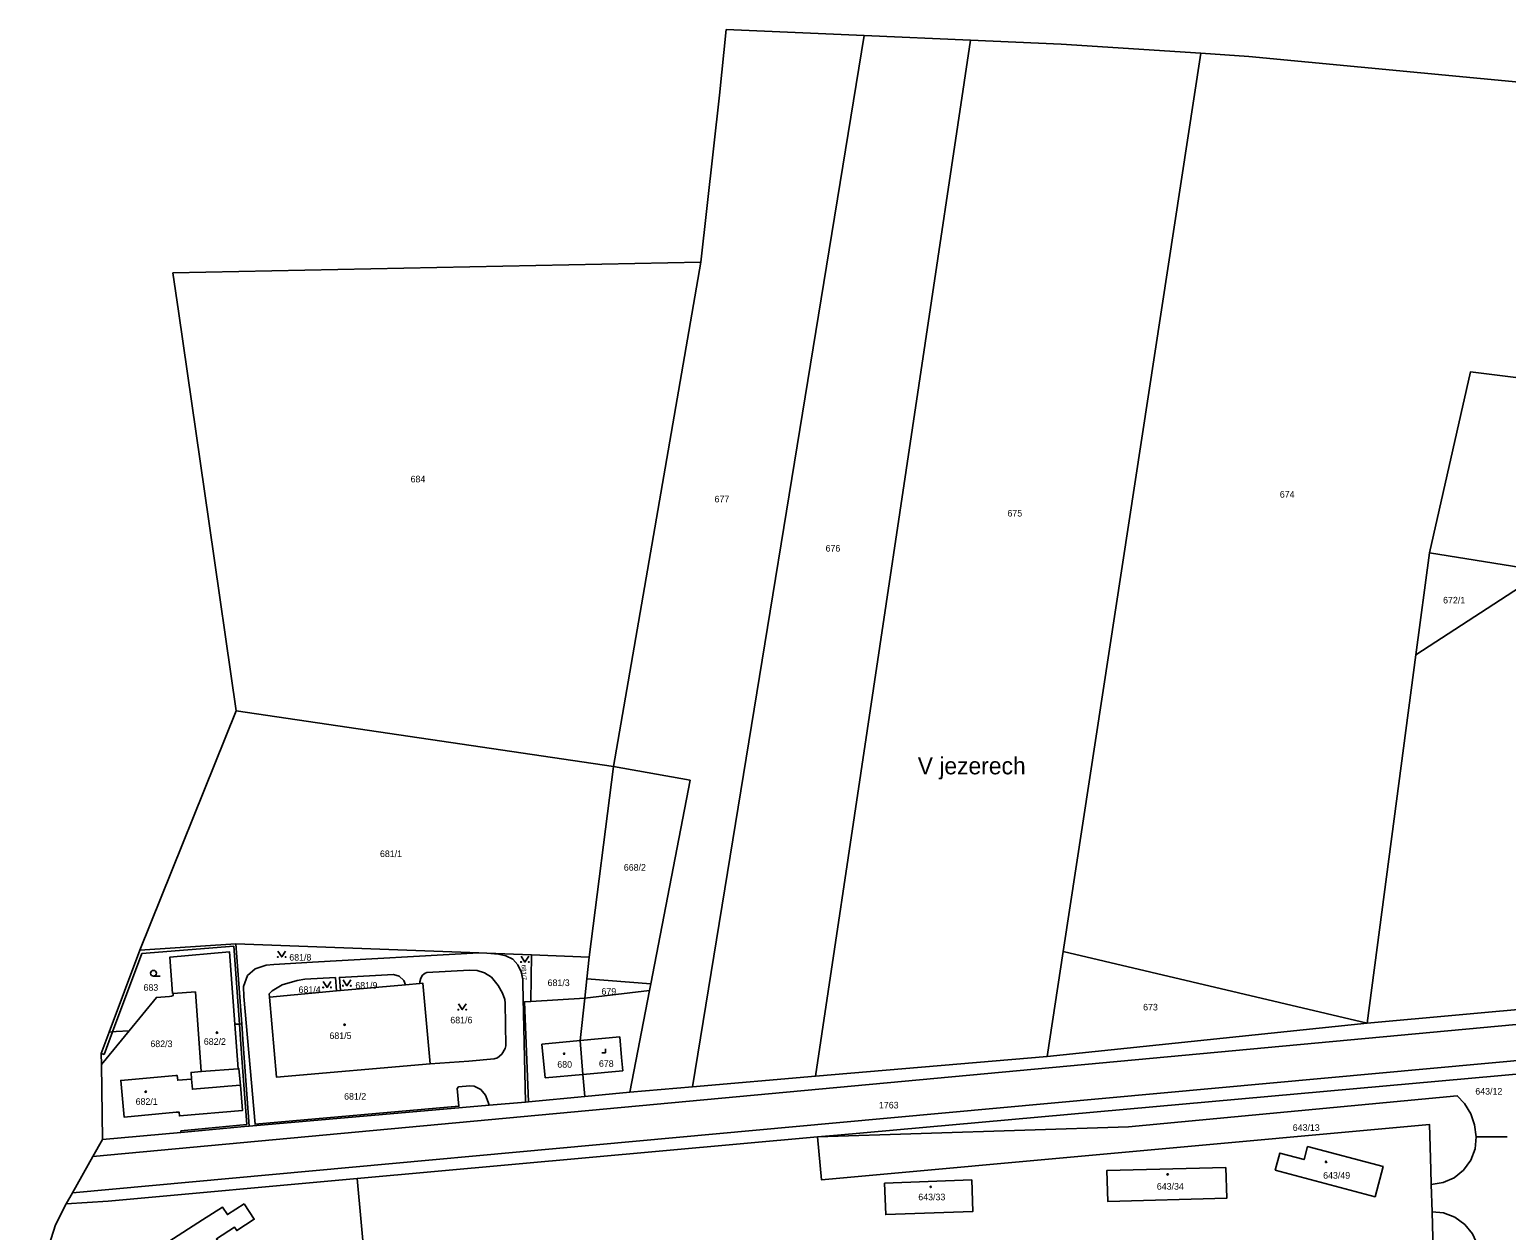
# Model space of a CAD drawing. Extents: x -724107 to -720612, y -1045267 to -1038441.
# Drawn here: x -724080.2 to -723699.8, y -1041549.5 to -1041240.4 of the extents above; entities that cross this region are included whole.
import ezdxf

# ---------------------------------------------------------------- set-up
doc = ezdxf.new("R2010")
doc.units = 0
for name, color, linetype in [('Hranice kat_území', 7, 'Continuous'), ('Hranice parcel', 7, 'Continuous'), ('Parcelní čísla', 7, 'Continuous'), ('Pop  PČ popisy', 7, 'Continuous'), ('Vnitřní kresba', 7, 'Continuous'), ('Značky budov', 7, 'Continuous'), ('Značky kultur', 7, 'Continuous')]:
    doc.layers.add(name, color=color, linetype=linetype)

msp = doc.modelspace()

# ---------------------------------------------------------------- linework, layer by layer
at = {"layer": 'Hranice kat_území'}
for p, q in [((-723865.18, -1041241.94), (-723837.81, -1041243.12)), ((-723907.32, -1041300.24), (-723902.49, -1041257.31)), ((-723907.32, -1041300.24), (-724043.3, -1041303.01)), ((-724041.87, -1041312.89), (-724043.3, -1041303.01)), ((-724051.81, -1041477.4), (-724026.99, -1041415.76)), ((-724059.67, -1041498.46), (-724051.81, -1041477.4))]:
    msp.add_line(p, q, dxfattribs=at)
for points in [[(-723902.49, -1041257.31), (-723900.74, -1041240.4), (-723865.18, -1041241.94)], [(-723837.81, -1041243.12), (-723814.44, -1041244.13), (-723778.49, -1041246.51)], [(-723778.49, -1041246.51), (-723766.14, -1041247.33), (-723662.12, -1041257.21)], [(-724026.99, -1041415.76), (-724033.96, -1041367.54), (-724041.87, -1041312.89)], [(-724061.43, -1041526.16), (-724061.68, -1041506.82), (-724061.72, -1041503.96), (-724059.67, -1041498.46)], [(-724070.78, -1041542.7), (-724069.16, -1041539.83), (-724063.89, -1041530.51), (-724061.43, -1041526.16)], [(-724070.78, -1041542.7), (-724073.5, -1041548.11), (-724079.15, -1041565.93), (-724079.39, -1041566.84)]]:
    msp.add_lwpolyline(points, dxfattribs=at)
at = {"layer": 'Hranice parcel'}
for p, q in [((-723865.18, -1041241.94), (-723909.39, -1041512.6)), ((-723837.81, -1041243.12), (-723877.71, -1041509.87)), ((-723778.49, -1041246.51), (-723813.95, -1041477.76)), ((-723929.75, -1041430.09), (-723907.32, -1041300.24)), ((-723719.59, -1041375.11), (-723723.07, -1041401.33)), ((-723719.59, -1041375.11), (-723690.01, -1041379.82)), ((-723723.07, -1041401.33), (-723690.01, -1041379.82)), ((-723735.68, -1041496.18), (-723723.07, -1041401.33)), ((-723929.75, -1041430.09), (-724026.99, -1041415.76)), ((-723929.75, -1041430.09), (-723936.04, -1041479.19)), ((-724051.81, -1041477.4), (-724027.05, -1041475.73)), ((-724027.05, -1041475.73), (-723964.43, -1041478.11)), ((-724025.55, -1041496.37), (-724027.05, -1041475.73)), ((-723964.43, -1041478.11), (-723962.38, -1041478.19)), ((-723962.38, -1041478.19), (-723950.86, -1041478.63)), ((-723950.86, -1041478.63), (-723951.07, -1041490.62)), ((-723950.86, -1041478.63), (-723936.04, -1041479.19)), ((-723936.04, -1041479.19), (-723936.64, -1041484.76)), ((-723813.95, -1041477.76), (-723818.09, -1041504.74)), ((-723735.68, -1041496.18), (-723813.95, -1041477.76)), ((-723936.64, -1041484.76), (-723937.19, -1041489.78)), ((-723936.64, -1041484.76), (-723920.15, -1041486.07)), ((-724018.38, -1041489.45), (-724001.12, -1041487.89)), ((-724001.12, -1041487.89), (-724000.1, -1041487.8)), ((-723983.36, -1041486.29), (-724000.1, -1041487.8)), ((-723983.36, -1041486.29), (-723979.68, -1041485.96)), ((-723920.48, -1041487.77), (-723937.19, -1041489.78)), ((-723925.53, -1041513.99), (-723920.48, -1041487.77)), ((-723920.48, -1041487.77), (-723920.15, -1041486.07)), ((-723937.19, -1041489.78), (-723951.07, -1041490.62)), ((-723818.09, -1041504.74), (-723735.68, -1041496.18)), ((-723877.71, -1041509.87), (-723818.09, -1041504.74)), ((-723909.39, -1041512.6), (-723877.71, -1041509.87)), ((-723951.69, -1041516.44), (-723937.12, -1041515.07)), ((-723937.12, -1041515.07), (-723925.53, -1041513.99)), ((-723925.53, -1041513.99), (-723909.39, -1041512.6)), ((-723961.82, -1041517.32), (-724023.64, -1041522.7)), ((-723952.47, -1041516.51), (-723961.82, -1041517.32)), ((-723951.69, -1041516.44), (-723952.47, -1041516.51)), ((-723877.24, -1041525.44), (-723995.79, -1041536.21)), ((-723699.55, -1041525.42), (-723707.55, -1041525.44)), ((-723718.94, -1041544.74), (-723719.13, -1041537.73)), ((-723715.81, -1041655.79), (-723718.94, -1041544.74))]:
    msp.add_line(p, q, dxfattribs=at)
for points in [[(-723664.31, -1041296.5), (-723667.71, -1041333.69), (-723709.01, -1041328.48), (-723719.59, -1041375.11)], [(-723920.15, -1041486.07), (-723910.06, -1041433.67), (-723929.75, -1041430.09)], [(-723231.37, -1041449.81), (-723266.2, -1041452.99), (-723269.24, -1041453.27), (-723476.99, -1041472.53), (-723481.56, -1041473.15), (-723735.68, -1041496.18)], [(-724043.18, -1041488.52), (-724043.35, -1041488.53), (-724044.02, -1041479.19), (-724028.7, -1041477.81), (-724027.3, -1041496.48)], [(-723964.43, -1041478.11), (-724007.33, -1041480.5), (-724017.31, -1041481.05), (-724019.28, -1041481.27), (-724022.1, -1041482.2), (-724024.05, -1041483.93), (-724025.06, -1041486.76), (-724024.98, -1041489.28), (-724022.1, -1041522.21), (-723969.59, -1041517.57), (-723970.07, -1041512.99), (-723969.73, -1041512.59), (-723966.75, -1041512.34), (-723965.64, -1041512.44), (-723963.98, -1041513.23), (-723962.79, -1041514.72), (-723962.02, -1041516.52), (-723961.82, -1041517.32)], [(-723952.47, -1041516.51), (-723953.13, -1041485.95), (-723953.15, -1041484.93), (-723953.57, -1041483), (-723954.38, -1041481.17), (-723955.7, -1041479.75), (-723957.49, -1041478.89), (-723959.43, -1041478.46), (-723962.38, -1041478.19)], [(-724018.38, -1041489.45), (-724018.44, -1041488.64), (-724017.66, -1041487.84), (-724015.11, -1041486.33), (-724011.3, -1041485.18), (-724009.31, -1041484.88), (-724001.42, -1041484.46), (-724001.12, -1041487.89)], [(-724000.1, -1041487.8), (-724000.4, -1041484.41), (-723986.41, -1041483.66), (-723985.01, -1041484.06), (-723983.76, -1041485.19), (-723983.36, -1041486.29)], [(-723979.68, -1041485.96), (-723979.66, -1041485.52), (-723979.4, -1041484.57), (-723978.95, -1041483.87), (-723978.31, -1041483.34), (-723977.86, -1041483.15), (-723966.91, -1041482.58), (-723964.88, -1041482.67), (-723963, -1041483.19), (-723961.23, -1041484.35), (-723959.46, -1041486.48), (-723958.4, -1041488.42), (-723957.8, -1041490.07), (-723957.72, -1041491.05), (-723957.49, -1041502.03), (-723957.65, -1041502.69), (-723958.5, -1041504.13), (-723959.65, -1041505.1), (-723960.51, -1041505.38), (-723967.05, -1041506.01), (-723976.98, -1041506.65)], [(-724059.67, -1041498.46), (-724058.79, -1041498.41), (-724057.91, -1041498.35), (-724054.56, -1041498.15), (-724047.5, -1041489.55), (-724044.13, -1041489.31), (-724043.6, -1041489.26), (-724043.24, -1041489.07), (-724043.16, -1041488.73), (-724043.18, -1041488.52)], [(-724043.18, -1041488.52), (-724037.47, -1041488.12), (-724035.96, -1041508.67), (-724038.59, -1041508.88), (-724038.45, -1041510.61)], [(-723976.98, -1041506.65), (-723978.86, -1041485.89), (-723979.68, -1041485.96)], [(-723976.98, -1041506.65), (-724016.57, -1041510.12), (-724018.38, -1041489.45)], [(-723951.07, -1041490.62), (-723952.71, -1041490.72), (-723951.69, -1041516.44)], [(-723937.19, -1041489.78), (-723938.37, -1041500.68), (-723937.64, -1041509.39), (-723937.12, -1041515.07)], [(-723486.96, -1041490.42), (-723872.12, -1041524.98), (-723877.24, -1041525.44)], [(-724027.3, -1041496.48), (-724026.15, -1041496.41), (-724025.55, -1041496.37)], [(-724025.9, -1041512.11), (-724026.27, -1041507.9), (-724026.45, -1041507.91), (-724027.3, -1041496.48)], [(-724023.64, -1041522.7), (-724024.84, -1041506.24), (-724025.17, -1041501.59), (-724025.55, -1041496.37)], [(-724038.45, -1041510.61), (-724042.03, -1041510.9), (-724042.14, -1041509.67), (-724042.53, -1041509.7), (-724056.72, -1041510.94), (-724055.83, -1041520.36), (-724042.43, -1041519.13), (-724041.69, -1041519.06), (-724041.6, -1041520.06), (-724025.34, -1041518.64), (-724025.43, -1041517.58), (-724025.9, -1041512.11)], [(-724025.9, -1041512.11), (-724029.1, -1041512.39), (-724032.03, -1041512.66), (-724038.23, -1041513.19), (-724038.45, -1041510.61)], [(-723877.24, -1041525.44), (-723797.09, -1041522.89), (-723712.42, -1041514.87), (-723710.55, -1041516.89), (-723708.97, -1041519.5), (-723707.96, -1041522.39), (-723707.55, -1041525.44)], [(-724023.64, -1041522.7), (-724024.83, -1041522.81), (-724041.21, -1041524.31), (-724061.43, -1041526.16)], [(-723719.13, -1041537.73), (-723719.24, -1041533.89), (-723719.57, -1041522.28), (-723876.24, -1041536.48), (-723877.24, -1041525.44)], [(-723707.55, -1041525.44), (-723707.86, -1041528.54), (-723708.97, -1041531.46), (-723710.8, -1041534), (-723713.22, -1041535.97), (-723716.07, -1041537.24), (-723719.13, -1041537.73)], [(-723759.33, -1041534.01), (-723758.14, -1041529.65), (-723751.91, -1041531.29), (-723751, -1041527.97), (-723731.54, -1041533.1), (-723733.59, -1041540.87), (-723759.33, -1041534.01)], [(-723772.02, -1041533.34), (-723771.81, -1041541.25), (-723802.47, -1041542.06), (-723802.71, -1041534.15), (-723772.02, -1041533.34)], [(-723995.79, -1041536.21), (-724059.92, -1041542.03), (-724070.78, -1041542.7)], [(-723995.79, -1041536.21), (-723993.66, -1041559.58), (-723991.98, -1041572.02), (-723985.44, -1041585.8), (-723983.5, -1041651.52), (-723953.27, -1041649.47), (-723952.95, -1041650.13)], [(-723859.99, -1041537.35), (-723837.49, -1041536.55), (-723837.19, -1041544.64), (-723859.67, -1041545.46), (-723859.99, -1041537.35)], [(-724024.93, -1041542.69), (-724022.31, -1041546.66), (-724026.82, -1041549.57), (-724027.41, -1041548.7), (-724032.07, -1041551.71), (-724021.76, -1041567.74), (-724073.13, -1041600.81), (-724080.2, -1041589.74), (-724076.57, -1041573.16), (-724035.66, -1041546.78), (-724030.5, -1041543.55), (-724029.24, -1041545.47), (-724024.93, -1041542.69)], [(-723718.94, -1041544.74), (-723715.96, -1041545.05), (-723713.03, -1041546.17), (-723710.49, -1041548), (-723708.51, -1041550.43), (-723707.23, -1041553.29), (-723706.73, -1041556.41), (-723704.44, -1041643.53), (-723704.77, -1041646.65), (-723705.89, -1041649.57), (-723707.73, -1041652.11), (-723710.16, -1041654.08), (-723713.03, -1041655.35), (-723715.81, -1041655.79)]]:
    msp.add_lwpolyline(points, dxfattribs=at)
at = {"layer": 'Vnitřní kresba'}
for p, q in [((-724051.27, -1041478.24), (-724027.6, -1041476.37)), ((-724026.15, -1041496.41), (-724027.6, -1041476.37)), ((-724051.27, -1041478.24), (-724058.79, -1041498.41)), ((-723872.4, -1041521.84), (-723450.16, -1041483.3)), ((-724054.56, -1041498.15), (-724061.68, -1041506.82)), ((-724060.97, -1041504.24), (-724058.79, -1041498.41)), ((-724025.77, -1041501.63), (-724026.15, -1041496.41)), ((-723938.37, -1041500.68), (-723928.17, -1041499.74)), ((-723928.17, -1041499.74), (-723927.7, -1041505.02)), ((-724025.43, -1041506.28), (-724025.77, -1041501.63)), ((-723948.22, -1041501.59), (-723938.37, -1041500.68)), ((-723947.4, -1041510.27), (-723948.22, -1041501.59)), ((-724060.97, -1041504.24), (-724061.72, -1041503.96)), ((-724025.43, -1041506.28), (-724024.96, -1041512.03)), ((-723927.39, -1041508.46), (-723927.7, -1041505.02)), ((-724035.96, -1041508.67), (-724026.45, -1041507.91)), ((-723937.64, -1041509.39), (-723947.4, -1041510.27)), ((-723927.39, -1041508.46), (-723937.64, -1041509.39)), ((-724024.96, -1041512.03), (-724024.2, -1041522.3)), ((-724069.16, -1041539.83), (-723872.4, -1041521.84)), ((-724024.2, -1041522.3), (-724041.25, -1041523.86)), ((-724041.25, -1041523.86), (-724041.21, -1041524.31))]:
    msp.add_line(p, q, dxfattribs=at)
msp.add_lwpolyline([(-724063.89, -1041530.51), (-723156.58, -1041446.45), (-723150.6, -1041445.9), (-723118.1, -1041442.89)], dxfattribs=at)
at = {"layer": 'Značky budov'}
for centre in [(-724031.91, -1041498.63), (-723999.06, -1041496.58), (-723942.49, -1041504.06), (-724050.26, -1041513.83), (-723746.21, -1041531.89), (-723848.08, -1041538.32), (-723787.03, -1041535.13)]:
    msp.add_circle(centre, 0.175, dxfattribs=at)
at = {"layer": 'Značky kultur'}
for p, q in [((-724048.27, -1041484.1), (-724046.52, -1041484.1)), ((-723932.82, -1041503.81), (-723931.82, -1041503.81)), ((-723931.82, -1041503.81), (-723931.82, -1041502.81))]:
    msp.add_line(p, q, dxfattribs=at)
for points in [[(-724016.23, -1041477.64), (-724015.23, -1041479.14), (-724014.23, -1041477.64)], [(-723953.58, -1041478.95), (-723952.58, -1041480.45), (-723951.58, -1041478.95)], [(-724004.55, -1041485.48), (-724003.55, -1041486.98), (-724002.55, -1041485.48)], [(-723999.45, -1041485.05), (-723998.45, -1041486.55), (-723997.45, -1041485.05)], [(-723969.74, -1041491.21), (-723968.74, -1041492.71), (-723967.74, -1041491.21)]]:
    msp.add_lwpolyline(points, dxfattribs=at)
for centre, radius in [((-724016.23, -1041479.14), 0.1), ((-724014.23, -1041479.14), 0.1), ((-723953.58, -1041480.45), 0.1), ((-723951.58, -1041480.45), 0.1), ((-724048.27, -1041483.35), 0.75), ((-724004.55, -1041486.98), 0.1), ((-724002.55, -1041486.98), 0.1), ((-723999.45, -1041486.55), 0.1), ((-723997.45, -1041486.55), 0.1), ((-723969.74, -1041492.71), 0.1), ((-723967.74, -1041492.71), 0.1)]:
    msp.add_circle(centre, radius, dxfattribs=at)

# ---------------------------------------------------------------- texts
at = {"layer": 'Parcelní čísla'}
for s, p in [('684', (-723982.04, -1041356.97)), ('674', (-723758.14, -1041360.91)), ('677', (-723903.75, -1041362.12)), ('675', (-723828.3, -1041365.76)), ('676', (-723875.15, -1041374.78)), ('672/1', (-723716.08, -1041388.14)), ('681/1', (-723989.93, -1041453.43)), ('668/2', (-723927.12, -1041456.94)), ('681/8', (-724013.29, -1041480.09)), ('681/3', (-723946.75, -1041486.64)), ('683', (-724050.84, -1041487.85)), ('681/4', (-724010.91, -1041488.41)), ('681/9', (-723996.28, -1041487.31)), ('679', (-723932.88, -1041488.86)), ('673', (-723793.35, -1041492.91)), ('681/6', (-723971.81, -1041496.24)), ('682/2', (-724035.31, -1041501.77)), ('681/5', (-724002.95, -1041500.27)), ('682/3', (-724049.07, -1041502.35)), ('680', (-723944.25, -1041507.65)), ('678', (-723933.53, -1041507.43)), ('681/2', (-723999.17, -1041515.88)), ('643/12', (-723707.78, -1041514.57)), ('682/1', (-724052.87, -1041517.21)), ('1763', (-723861.4, -1041518.14)), ('643/13', (-723754.81, -1041523.91)), ('643/34', (-723789.82, -1041539.05)), ('643/49', (-723746.98, -1041536.23)), ('643/33', (-723851.26, -1041541.78))]:
    msp.add_text(s, height=1.7, dxfattribs=at).set_placement(p)
msp.add_text('681/7', height=1.139, rotation=272, dxfattribs=at).set_placement((-723953.45, -1041481.16))
at = {"layer": 'Pop  PČ popisy'}
msp.add_text('V jezerech', height=4.4, dxfattribs=at).set_placement((-723851.41, -1041432.13))

doc.saveas('drawing.dxf')
